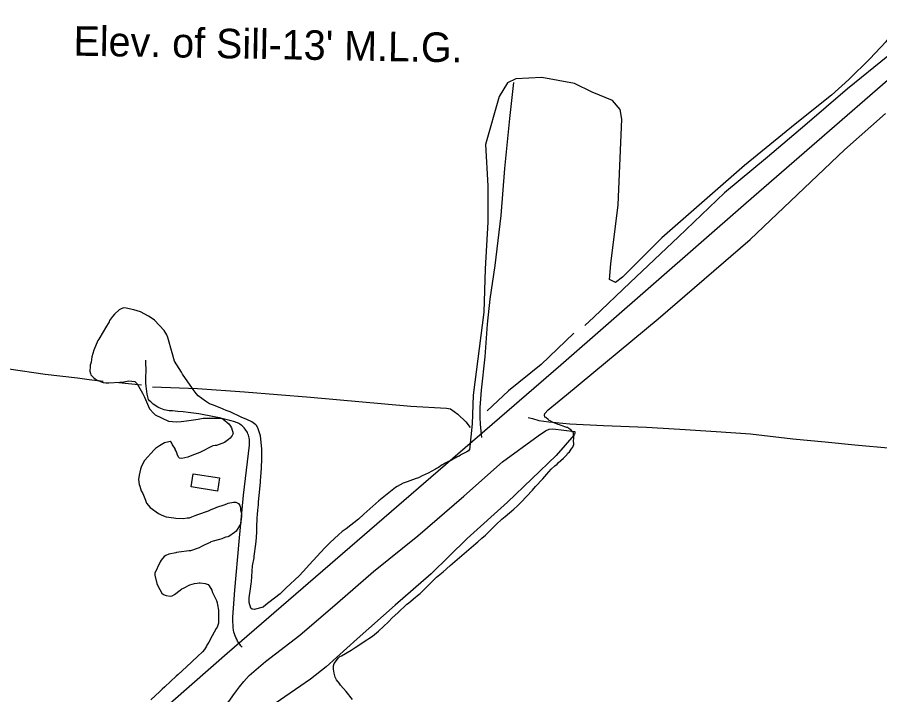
# Model space of a CAD drawing. Extents: x 3704301 to 3742427, y 506229 to 532009.
# Drawn here: x 3711690 to 3713561, y 514968 to 516437 of the extents above; entities that cross this region are included whole.
import ezdxf

# ---------------------------------------------------------------- set-up
doc = ezdxf.new("R2010")
doc.units = 0
for name, color, linetype in [('V-BLDG-OTLN', 7, 'Continuous'), ('V-ROAD-CNTR', 7, 'Continuous'), ('V-SITE-VEGE', 7, 'Continuous'), ('V-TOPO-SHOR', 7, 'Continuous'), ('V-TRAN-LOCK', 7, 'Continuous')]:
    doc.layers.add(name, color=color, linetype=linetype)

msp = doc.modelspace()

# ---------------------------------------------------------------- linework, layer by layer
at = {"layer": 'V-BLDG-OTLN'}
msp.add_lwpolyline([(3712071.7, 515446.7), (3712128.3, 515438), (3712123.9, 515409.7), (3712067.4, 515418.4)], close=True, dxfattribs=at)
at = {"layer": 'V-ROAD-CNTR'}
for points in [[(3715473.7, 517950.3), (3715027.2, 517564.7), (3714357.4, 516980.7), (3713747, 516446.8), (3713270.7, 516033.3), (3712868.6, 515682.4), (3712145.3, 515057.4), (3711578.9, 514561.5), (3711154.4, 514191.5), (3710803.6, 513881.9)], [(3712766.2, 516295.1), (3712757.7, 516217), (3712746.5, 516108.5), (3712738.5, 516007.2), (3712725.4, 515898.5), (3712714.7, 515825.3), (3712709.1, 515771.2), (3712703.8, 515700.5), (3712696.2, 515628), (3712693.4, 515590.6), (3712693.2, 515569.7), (3712693.9, 515554.2), (3712697.1, 515525.5)], [(3712177.6, 515071), (3712174.8, 515074.2), (3712172.3, 515077.5), (3712169.9, 515081), (3712167.7, 515084.5), (3712165.8, 515088.2), (3712164, 515092), (3712162.4, 515095.9), (3712161.1, 515099.9), (3712159.9, 515103.9), (3712159, 515108), (3712158.3, 515113.7), (3712157.9, 515119.4), (3712157.6, 515125.1), (3712157.5, 515130.8), (3712157.5, 515136.5), (3712161.6, 515195), (3712171.2, 515300), (3712180.5, 515400.6), (3712193.3, 515509.4), (3712193.7, 515512.5), (3712193.8, 515515.5), (3712193.7, 515518.6), (3712193.4, 515521.6), (3712192.9, 515524.7), (3712192.2, 515527.7), (3712191.3, 515530.6), (3712190.2, 515533.5), (3712189, 515536.3), (3712187.5, 515539), (3712185.9, 515541.6), (3712184.1, 515544), (3712182.1, 515546.4), (3712180, 515548.6), (3712177.7, 515550.7), (3712175.3, 515552.6), (3712172.8, 515554.3), (3712170.1, 515555.9), (3712167.4, 515557.3), (3712164.6, 515558.5), (3712161.7, 515559.5), (3712150.7, 515562.6), (3712139.6, 515565.5), (3712128.5, 515568.2), (3712117.3, 515570.7), (3712106.1, 515573), (3712094.8, 515575.1), (3712083.5, 515577), (3712072.2, 515578.6), (3712060.8, 515580.1), (3712049.4, 515581.4), (3712038, 515582.4), (3712026.6, 515583.3), (3712022.9, 515583.4), (3712019.2, 515583.7), (3712015.5, 515584.2), (3712011.8, 515584.9), (3712008.2, 515585.8), (3712004.6, 515587), (3712001.1, 515588.3), (3711997.7, 515589.8), (3711994.4, 515591.5), (3711991.1, 515593.4), (3711988, 515595.5), (3711985, 515597.8), (3711982.2, 515600.2), (3711979.5, 515602.7), (3711976.9, 515605.5), (3711974.5, 515608.3), (3711973.1, 515614), (3711971.8, 515619.8), (3711970.8, 515625.6), (3711970, 515631.4), (3711969.4, 515637.3), (3711969, 515643.2), (3711968.7, 515649.1), (3711968.7, 515655), (3711968.9, 515660.8), (3711969.3, 515666.7), (3711968.7, 515693)]]:
    msp.add_lwpolyline(points, dxfattribs=at)
at = {"layer": 'V-SITE-VEGE'}
for points in [[(3713618.1, 516456.3), (3713598.2, 516416.8), (3713573.7, 516383.6), (3713539, 516346.8), (3713493.8, 516301.7), (3713455.9, 516268.1), (3713377.3, 516205), (3713267.2, 516115.2), (3713087.9, 515958.8), (3713035.4, 515906), (3713002.3, 515873.1), (3712987.1, 515861.7), (3712974.7, 515868.3), (3712977.2, 515902), (3712993.1, 516029.7), (3713001.2, 516215.7), (3712997.8, 516237), (3712981, 516256.3)], [(3712981, 516256.3), (3712936.7, 516274), (3712898.7, 516293.1), (3712827.6, 516305.9), (3712770.9, 516303.5), (3712753.4, 516294.5), (3712735.3, 516265.2), (3712705.8, 516160.7), (3712710.5, 516071), (3712710.8, 515992.4), (3712705, 515891.2), (3712701.7, 515797.7), (3712678.9, 515617.6), (3712677, 515575.2), (3712676.5, 515555.6), (3712671.1, 515498.9), (3712669.7, 515499.2), (3712668.4, 515497), (3712664.8, 515494.6), (3712661.8, 515493.1), (3712659.2, 515491.7), (3712653.6, 515488.8), (3712651.1, 515487.4), (3712648.5, 515485.5), (3712646, 515484.5), (3712643.9, 515483.6), (3712641.4, 515481.6), (3712638.8, 515480.7), (3712635.2, 515478.8), (3712633.2, 515477.3), (3712628.6, 515474.9), (3712626.6, 515474.5), (3712623.5, 515473.1), (3712617.9, 515469.7), (3712615.9, 515468.7), (3712611.8, 515466.3), (3712603.6, 515461), (3712599.5, 515458.6), (3712597, 515457.2), (3712581.1, 515448.5), (3712567.9, 515442.4), (3712560.3, 515438.5), (3712558.2, 515437.6), (3712555.2, 515436.7), (3712541.5, 515431.5), (3712535.9, 515429.6), (3712526.8, 515426.4), (3712520.1, 515423), (3712514, 515419.7), (3712510.4, 515417.2), (3712488.9, 515400.2), (3712473.9, 515388.1), (3712441.5, 515359.3), (3712429.7, 515349), (3712403.5, 515327.6), (3712394.7, 515321.8), (3712386.5, 515315), (3712368.5, 515297.9), (3712357.1, 515286.6), (3712322.9, 515249.3), (3712317.2, 515243.4), (3712302.2, 515226.7), (3712272.3, 515199.4), (3712260.4, 515186.6), (3712235.8, 515167.7), (3712229.1, 515162.8), (3712222.9, 515158), (3712203.7, 515152.9), (3712199.2, 515153.6), (3712196.2, 515155.7), (3712192.5, 515167.8), (3712192.8, 515177.9), (3712195.8, 515197.4), (3712197.1, 515208.4), (3712197.8, 515212.9), (3712200.2, 515247.6), (3712203.7, 515264.6), (3712203.8, 515268.6), (3712207.5, 515294.6), (3712208.9, 515308.2), (3712209.2, 515321.7), (3712209.8, 515325.2), (3712209.5, 515330.8), (3712210, 515351.4), (3712210.7, 515358.9), (3712212, 515367.9), (3712212.8, 515379.4), (3712213.4, 515384.5), (3712213.7, 515394), (3712214.3, 515399), (3712217.1, 515429.1), (3712218.5, 515443.1), (3712218.6, 515447.2), (3712220.4, 515477.3), (3712220.4, 515495.4), (3712220.1, 515501.4), (3712217.3, 515529.2), (3712212.7, 515544.4), (3712209.3, 515551), (3712207.4, 515553.1), (3712198.5, 515559.3)], [(3712880.1, 515486.8), (3712881.7, 515488.3), (3712883.2, 515490.7), (3712887.9, 515494.6), (3712888.9, 515496.6), (3712891.5, 515500.1), (3712894.7, 515504.5), (3712895.7, 515507), (3712896.8, 515510.5), (3712896.6, 515520.1), (3712896.7, 515522.6), (3712896.7, 515526.1), (3712896.8, 515528.6), (3712896.4, 515531.6), (3712896.5, 515533.6), (3712896, 515536.2), (3712894.1, 515538.2), (3712891.6, 515541.8), (3712888.7, 515543.4), (3712886.2, 515545.5), (3712884.2, 515547), (3712882.2, 515547.6), (3712869.8, 515551.9), (3712865.8, 515553.1), (3712862.8, 515554.1), (3712854.3, 515557.4), (3712850.9, 515559), (3712845.4, 515561.6), (3712843.4, 515562.7), (3712841.5, 515564.8), (3712836.6, 515568.9), (3712834.1, 515569.4), (3712833.4, 515574.1), (3712834.3, 515578), (3712841.6, 515585.7), (3712881, 515618.4), (3713080.2, 515782.9), (3713279.6, 515955.2), (3713484.3, 516149.4), (3713572.8, 516228)], [(3712198.5, 515559.3), (3712187.6, 515564.6), (3712175.6, 515570), (3712151.8, 515581.2), (3712143.3, 515584.4), (3712129.9, 515590.3), (3712113.5, 515596.8), (3712107, 515599), (3712098.1, 515604.2), (3712082.3, 515616.2), (3712078, 515621.4), (3712071.6, 515629.6), (3712070.2, 515632.1), (3712048.4, 515662.9), (3712046, 515667), (3712031.1, 515691), (3712026, 515709.2), (3712016.8, 515742.2), (3712014, 515748.3), (3712008.7, 515757.5), (3711987.2, 515779.7), (3711980.3, 515784.9), (3711974.3, 515788.5), (3711957, 515798.1), (3711950, 515800.3), (3711942.5, 515802.5), (3711926, 515806.4), (3711920.5, 515806.6), (3711915.4, 515804.7), (3711910.8, 515802.3), (3711900.5, 515793), (3711896.4, 515788.1), (3711890.1, 515779.2), (3711889, 515776.7), (3711881.1, 515763.4), (3711876.4, 515754.5), (3711866.9, 515739.1), (3711864.8, 515735.7), (3711856.2, 515715.3), (3711851.8, 515700.8), (3711850, 515688.8), (3711847.8, 515682.3), (3711848.2, 515679.8), (3711847.5, 515669.8), (3711848.8, 515664.2), (3711849.3, 515661.7), (3711855.2, 515656), (3711858.6, 515652.9), (3711863, 515649.7), (3711876.5, 515644.8), (3711882, 515644.2), (3711888.5, 515644), (3711912.7, 515645.4), (3711921.3, 515646.7), (3711931.9, 515648.4), (3711944.9, 515647), (3711949.8, 515641.9), (3711961.3, 515622), (3711965.6, 515612.8), (3711977, 515587.9), (3711985.8, 515577.6), (3711989.2, 515574.5), (3712018, 515561.1), (3712035.6, 515559.7), (3712045.7, 515560.4), (3712056.8, 515562.1), (3712082.5, 515565.4), (3712093.1, 515567.7), (3712098.6, 515567.5), (3712129.3, 515567.7), (3712134.3, 515566.6), (3712136.8, 515565.5), (3712149.1, 515555.1), (3712152.5, 515550.5), (3712154.9, 515546.4), (3712158.1, 515534.3), (3712156, 515529.8), (3712151.8, 515524.4), (3712147.7, 515521), (3712139, 515515.2), (3712133.4, 515512.8), (3712121.7, 515508.6), (3712119.2, 515508.6), (3712114.1, 515507.3), (3712102.4, 515502.1), (3712097.3, 515498.7), (3712091.7, 515495.8), (3712085.6, 515493), (3712068.8, 515486.4), (3712059.7, 515483.1), (3712047, 515479.9), (3712042, 515481), (3712040.1, 515482.1), (3712037.2, 515487.2), (3712035.8, 515492.8), (3712034.4, 515496.3), (3712032.5, 515499.4), (3712032, 515501.9), (3712029.6, 515505.5), (3712026.7, 515510.1), (3712025.3, 515513.2)], [(3712025.3, 515513.2), (3712023.4, 515515.7), (3712021.4, 515516.8), (3712015.8, 515515.9), (3712011.8, 515515), (3712009.2, 515514.1), (3711998.5, 515507.9), (3711989.8, 515502), (3711986.7, 515499.1), (3711965.5, 515476.1), (3711959.6, 515463.6), (3711957.4, 515456.7), (3711954.6, 515443.7), (3711952.8, 515434.7), (3711954.5, 515424.1), (3711955.4, 515420.5), (3711958.7, 515410.4), (3711962.1, 515404.2), (3711967.7, 515389.5), (3711970.5, 515383.4), (3711977.8, 515374.2), (3711996.1, 515361.1), (3712003.5, 515357.4), (3712013, 515353.6), (3712029.5, 515351.7), (3712033.5, 515351.1), (3712050.1, 515350.1), (3712058.7, 515351.4), (3712063.7, 515351.8), (3712068.3, 515353.6), (3712075.9, 515356.5), (3712081.5, 515358.8), (3712090.1, 515361.6), (3712095.7, 515364), (3712104.3, 515366.8), (3712110.5, 515369.6), (3712120.1, 515373.4), (3712122.7, 515374.8), (3712138.4, 515379.9), (3712144.5, 515381.8), (3712147, 515383.2), (3712159.1, 515385.4), (3712163.7, 515385.3), (3712169.6, 515382.6), (3712172.5, 515378), (3712173.9, 515374), (3712174.3, 515368.9), (3712176, 515359.3), (3712176, 515356.3), (3712176.4, 515354.3), (3712175.1, 515343.8), (3712174.5, 515339.7), (3712172.9, 515335.3), (3712164.5, 515322.9), (3712160.9, 515319.5), (3712148.6, 515311.3), (3712146.6, 515310.3), (3712141.5, 515309.5), (3712133.4, 515306.2), (3712128.3, 515304.8), (3712115.1, 515300.6), (3712109.6, 515299.2), (3712108, 515297.8), (3712096.8, 515293.1), (3712089.2, 515289.2), (3712084.1, 515286.4), (3712065.3, 515280.3), (3712062.8, 515279.9), (3712040.1, 515277), (3712035.6, 515276.6), (3712033.5, 515275.6), (3712018.9, 515272.5), (3712012.3, 515269.7), (3712008.7, 515267.8), (3712001.9, 515259.9), (3711999.8, 515256.4), (3711998.8, 515254.4), (3711988.6, 515231.6), (3711988.5, 515227.6), (3711992.5, 515209.4), (3711994.9, 515203.8), (3712003.5, 515188.5), (3712007, 515185.3), (3712012.5, 515183.2), (3712022, 515181.9), (3712025.5, 515182.8), (3712030.6, 515185.7), (3712043.4, 515194.4), (3712047, 515197.3), (3712050.6, 515199.3), (3712064.4, 515206.4), (3712068.9, 515207.8), (3712074, 515209.2), (3712080, 515210), (3712084.6, 515210.4), (3712086.6, 515210.4), (3712097.6, 515209.1), (3712101.6, 515208), (3712104.1, 515206.9), (3712106, 515204.3), (3712111.8, 515194.6)], [(3712417, 514957.5), (3712402.9, 514975.4), (3712391.2, 514988.8), (3712388.8, 514992.4), (3712382.4, 515000.1), (3712379.1, 515006.2), (3712378.6, 515009.3), (3712377.3, 515014.8), (3712375.5, 515023.4), (3712375.7, 515031), (3712377.3, 515035.5), (3712386.7, 515048.3), (3712389.8, 515050.7), (3712393.4, 515052.6), (3712413.8, 515064.6), (3712422.5, 515070.4), (3712448.1, 515086.9), (3712452.2, 515089.8), (3712460.4, 515095.1), (3712473.2, 515105.8), (3712494.9, 515125.8), (3712503.2, 515134.7), (3712515.5, 515145.9), (3712534.6, 515164.5), (3712538.2, 515166.9), (3712549, 515176.2), (3712561.9, 515186.4), (3712563.9, 515187.8), (3712599, 515222.6), (3712613.9, 515234.3), (3712628.9, 515247.9), (3712643.8, 515261.1), (3712684.4, 515295.7), (3712689.1, 515299.6), (3712697.3, 515307.5), (3712705.6, 515314.3), (3712728.3, 515336.8), (3712740.7, 515348.5), (3712748.4, 515354.4), (3712766.9, 515370), (3712774.6, 515377.3), (3712781.8, 515384.6), (3712807.2, 515411.6), (3712814, 515419.5), (3712829.5, 515436.2), (3712842.5, 515451.4), (3712848.1, 515457.3), (3712855.9, 515464.1), (3712861, 515468), (3712863.1, 515470.5), (3712874.5, 515480.6), (3712880.1, 515486.8)], [(3712111.8, 515194.6), (3712113.2, 515189.5), (3712114.6, 515186.5), (3712122.3, 515172.2), (3712123.7, 515167.6), (3712124.5, 515163.1), (3712126.7, 515151.5), (3712126.6, 515147.5), (3712126.4, 515139.9), (3712126, 515123.3), (3712123.2, 515114.4), (3712121.2, 515111.4), (3712112.7, 515095.5), (3712105.3, 515082.2), (3712101.1, 515075.7), (3712100.5, 515073.7), (3712096.3, 515066.3), (3712091.6, 515060.9), (3712080.8, 515050.6), (3712057.1, 515028.6), (3712038.6, 515012), (3712034.4, 515008.1), (3712009.7, 514985.2), (3712004.5, 514979.8), (3711999.4, 514974.9), (3711979.8, 514956.8)]]:
    msp.add_lwpolyline(points, dxfattribs=at)
at = {"layer": 'V-TOPO-SHOR'}
msp.add_line((3711910, 515644.7), (3711959.3, 515639.8), dxfattribs=at)
for points in [[(3713662.7, 516418.6), (3713577.9, 516352), (3713490.8, 516281.4), (3713398, 516202), (3713316.8, 516133.6), (3713223.6, 516056), (3713124, 515961), (3713018.9, 515861.4), (3712940.5, 515786.4), (3712921.2, 515768.7)], [(3712897.2, 515752.2), (3712826, 515684.1), (3712755.6, 515626.5), (3712709.2, 515583.6)], [(3710876.7, 515730.9), (3710977.8, 515724.7), (3711076.5, 515722), (3711227.5, 515711.6), (3711350.8, 515701.8), (3711469.3, 515688.7), (3711567.3, 515680.8), (3711671.3, 515674.5), (3711750.4, 515663), (3711820.2, 515654.7), (3711846, 515651.7), (3711876, 515647.9)], [(3711983.3, 515635.7), (3712080.9, 515632.1), (3712182.4, 515624.8), (3712326, 515613.3), (3712543.2, 515593.4), (3712620.7, 515589.6), (3712629.5, 515587.6), (3712645.1, 515576.6), (3712662.9, 515559.7), (3712672.5, 515547.1)], [(3712798, 515569.3), (3712807.4, 515566.7), (3712820.8, 515562.8), (3712843.1, 515559.3), (3712888.3, 515555.1), (3712961.1, 515551.5), (3713054.6, 515547.8), (3713126.9, 515544.1), (3713206.1, 515538.5), (3713280.2, 515533.6), (3713371.7, 515522.9), (3713442.1, 515516.4), (3713506.6, 515509.9), (3713586.5, 515502.5), (3713659.2, 515494.1), (3713737.2, 515486.2), (3713822.4, 515478.6), (3713957.6, 515473.3), (3713998.1, 515472.9)], [(3712558.4, 515312.8), (3712658.7, 515398.2), (3712742.3, 515472.9), (3712819.5, 515529.3), (3712835.7, 515540.2), (3712843.5, 515543.5), (3712851.8, 515544.5), (3712899.5, 515538.5), (3712899.4, 515534.3), (3712898.1, 515531.4), (3712858.5, 515486.9), (3712753, 515385.7), (3712665.8, 515306.4), (3712587.5, 515230.5), (3712509.4, 515162.2), (3712427.1, 515089.3), (3712359.9, 515028.4), (3712326.1, 515002.1), (3712249, 514949.2)], [(3711670, 514534.2), (3711738.4, 514596.8), (3711804.4, 514656.5), (3711887.3, 514728.2), (3711949.6, 514780.9), (3711993.7, 514817), (3712032.7, 514840.2), (3712056.8, 514854.4), (3712074.9, 514868.1), (3712082.7, 514874.4), (3712129.1, 514929.9), (3712151.1, 514956.5), (3712157.3, 514965.8), (3712165.2, 514976.2), (3712172, 514985.5), (3712181.1, 514996.5), (3712192.7, 515009.8), (3712228.4, 515040.2), (3712302.6, 515097.3), (3712384.8, 515167.3), (3712462.3, 515235), (3712558.4, 515312.8)]]:
    msp.add_lwpolyline(points, dxfattribs=at)

# ---------------------------------------------------------------- texts
at = {"layer": 'V-TRAN-LOCK'}
msp.add_text("Elev. of Sill-13' M.L.G.", height=64, rotation=359, dxfattribs=at).set_placement((3711811.4, 516353.5))

doc.saveas('drawing.dxf')
